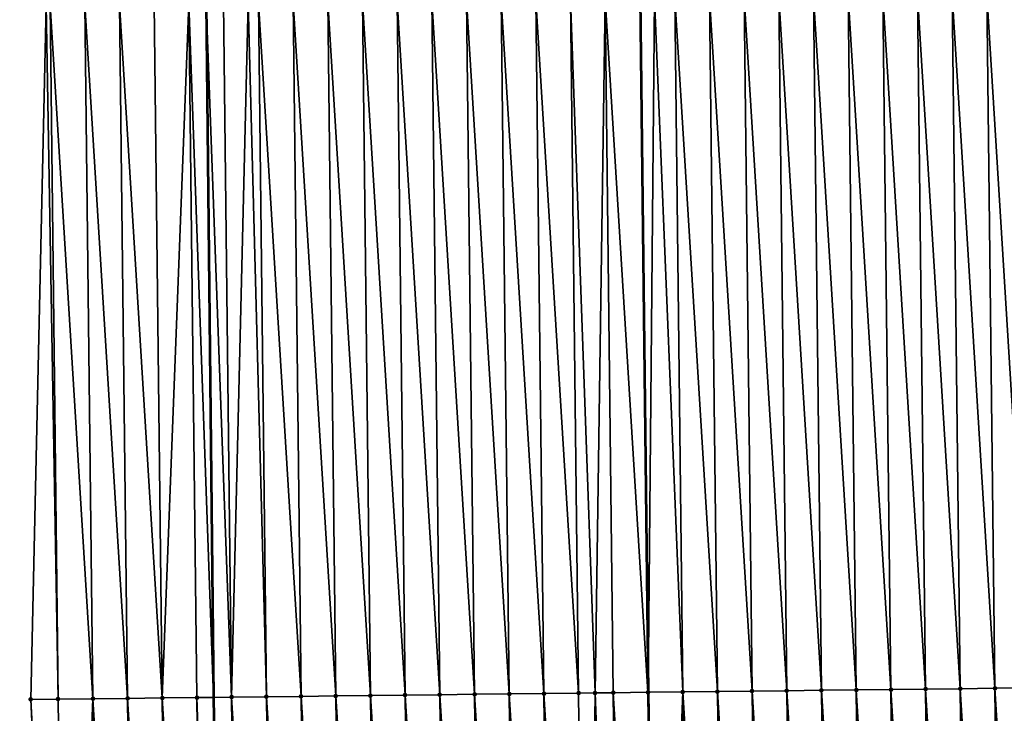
# Model space of a CAD drawing. Header units: feet. Extents: x 2007189 to 2022806, y 818621 to 837694.
# Tile 300 of 656: x 2011358 to 2011386, y 828267 to 828287. Entities that reach past the tile are written whole.
import ezdxf

# ---------------------------------------------------------------- set-up
doc = ezdxf.new("R2010")
doc.units = ezdxf.units.FT
doc.header["$MEASUREMENT"] = 0
for name, color, linetype, lineweight in [('EP_Travel Lane', 172, 'Continuous', 53), ('Road Shots', 141, 'Continuous', 100), ('Road X-Section', 40, 'Continuous', 13), ('STRIPING', 60, 'Continuous', 53)]:
    doc.layers.add(name, color=color, linetype=linetype, lineweight=lineweight)
doc.layers.add('I-77-MM17-21_SB-Surface-Border', color=7, linetype='Continuous')
doc.layers.add('I-77-MM17-21_SB-Surface-TIN', color=7, linetype='Continuous')

msp = doc.modelspace()

# ---------------------------------------------------------------- linework, layer by layer
at = {"layer": 'EP_Travel Lane'}
msp.add_polyline3d([(2011362.090459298, 828367.0091670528, 313.0134649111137), (2011362.301890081, 828347.0104009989, 312.9417075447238), (2011362.513324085, 828327.0113303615, 312.9429460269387), (2011362.724757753, 828307.0122913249, 312.9366085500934), (2011362.936191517, 828287.0132433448, 312.9324151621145), (2011363.147623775, 828267.0143377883, 312.8940771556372), (2011363.359057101, 828247.015331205, 312.8799341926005), (2011363.570491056, 828227.0162650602, 312.8800955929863), (2011364.027925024, 828206.7875783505, 312.8866901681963), (2011364.484733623, 828186.7927161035, 312.8711942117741), (2011364.967145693, 828166.7495134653, 312.8421257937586), (2011365.48060888, 828146.7560267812, 312.8297791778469), (2011365.994072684, 828126.7625160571, 312.8254975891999), (2011366.507535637, 828106.769038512, 312.8101367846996), (2011367.020998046, 828086.7755821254, 312.7878664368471), (2011367.592015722, 828066.3581299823, 312.7558330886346), (2011368.38799054, 828046.3738156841, 312.722223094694), (2011369.183961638, 828026.3895947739, 312.667155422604), (2011369.979932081, 828006.4053902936, 312.608368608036), (2011370.845028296, 827986.1266914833, 312.501901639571), (2011371.959655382, 827966.1582990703, 312.3544364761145), (2011373.074293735, 827946.1897048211, 312.2403113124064)], dxfattribs=at)
at = {"layer": 'I-77-MM17-21_SB-Surface-Border', "color": 3, "linetype": 'Continuous', "lineweight": -3}
msp.add_polyline3d([(2011369.992641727, 827946.0151542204, 312.348378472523), (2011368.398106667, 827965.9564717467, 312.4948800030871), (2011366.205569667, 827985.8638882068, 312.6671626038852), (2011365.127049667, 828006.194827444, 312.7721047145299), (2011363.640016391, 828026.1490374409, 312.8564500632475), (2011362.819983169, 828046.1322686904, 312.8998966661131), (2011362.123512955, 828066.1209136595, 312.9271184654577), (2011361.277085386, 828086.636423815, 312.9749362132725), (2011362.064469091, 828106.6614337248, 312.9423808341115), (2011360.74094608, 828126.6353787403, 312.953530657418), (2011360.864965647, 828146.6443886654, 312.918962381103), (2011359.573277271, 828166.6190859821, 312.9353243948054), (2011360.254247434, 828186.6997317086, 312.9327916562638), (2011358.595489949, 828206.668270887, 312.9389964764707), (2011359.660162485, 828226.9710545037, 312.9137369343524), (2011358.906641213, 828246.9638835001, 312.9109583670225), (2011357.880103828, 828266.953554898, 312.9108070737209), (2011358.321128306, 828286.96011335, 312.9173304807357), (2011357.719007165, 828306.9546546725, 312.9223915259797), (2011358.222383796, 828326.9619537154, 312.9236595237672), (2011359.913850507, 828346.9828838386, 312.9399741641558), (2011357.560014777, 828366.9570495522, 312.9894615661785)], dxfattribs=at)
at = {"layer": 'I-77-MM17-21_SB-Surface-TIN', "color": 128, "linetype": 'Continuous', "lineweight": -3}
for points in [[(2011362.437976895, 828287.0075138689, 312.9293195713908), (2011363.147623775, 828267.0143377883, 312.8940771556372), (2011362.936191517, 828287.0132433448, 312.9324151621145)], [(2011363.668414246, 828267.0203378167, 312.8946930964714), (2011363.437910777, 828287.0190131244, 312.9355325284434), (2011362.936191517, 828287.0132433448, 312.9324151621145)], [(2011363.668414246, 828267.0203378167, 312.8946930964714), (2011362.936191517, 828287.0132433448, 312.9324151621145), (2011363.147623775, 828267.0143377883, 312.8940771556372)], [(2011363.668414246, 828267.0203378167, 312.8946930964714), (2011364.145504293, 828287.0271626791, 312.9370002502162), (2011363.437910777, 828287.0190131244, 312.9355325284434)], [(2011363.668414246, 828267.0203378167, 312.8946930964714), (2011364.668347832, 828267.0318627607, 312.8947473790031), (2011364.145504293, 828287.0271626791, 312.9370002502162)], [(2011364.668347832, 828267.0318627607, 312.8947473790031), (2011364.437844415, 828287.0305335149, 312.9366785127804), (2011364.145504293, 828287.0271626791, 312.9370002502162)], [(2011365.668281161, 828267.0434099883, 312.8894593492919), (2011365.437777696, 828287.0420848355, 312.9304092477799), (2011364.437844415, 828287.0305335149, 312.9366785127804)], [(2011364.668347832, 828267.0318627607, 312.8947473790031), (2011365.668281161, 828267.0434099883, 312.8894593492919), (2011364.437844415, 828287.0305335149, 312.9366785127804)], [(2011366.668214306, 828267.0549731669, 312.8803471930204), (2011366.437710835, 828287.0536485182, 312.9211762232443), (2011365.437777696, 828287.0420848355, 312.9304092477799)], [(2011365.668281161, 828267.0434099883, 312.8894593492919), (2011366.668214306, 828267.0549731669, 312.8803471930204), (2011365.437777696, 828287.0420848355, 312.9304092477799)], [(2011367.668147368, 828267.0665434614, 312.8695290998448), (2011367.437643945, 828287.0652147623, 312.9113291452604), (2011366.437710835, 828287.0536485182, 312.9211762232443)], [(2011366.668214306, 828267.0549731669, 312.8803471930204), (2011367.668147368, 828267.0665434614, 312.8695290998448), (2011366.437710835, 828287.0536485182, 312.9211762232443)], [(2011368.668080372, 828267.0781188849, 312.8574812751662), (2011368.437577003, 828287.0767854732, 312.9004112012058), (2011367.437643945, 828287.0652147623, 312.9113291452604)], [(2011367.668147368, 828267.0665434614, 312.8695290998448), (2011368.668080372, 828267.0781188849, 312.8574812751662), (2011367.437643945, 828287.0652147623, 312.9113291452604)], [(2011369.668013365, 828267.089695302, 312.8451953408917), (2011369.437509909, 828287.0883694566, 312.8863112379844), (2011368.437577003, 828287.0767854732, 312.9004112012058)], [(2011368.668080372, 828267.0781188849, 312.8574812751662), (2011369.668013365, 828267.089695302, 312.8451953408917), (2011368.437577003, 828287.0767854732, 312.9004112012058)], [(2011370.667946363, 828267.1012711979, 312.8330342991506), (2011370.437442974, 828287.0999395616, 312.8755385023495), (2011369.437509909, 828287.0883694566, 312.8863112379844)], [(2011369.668013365, 828267.089695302, 312.8451953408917), (2011370.667946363, 828267.1012711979, 312.8330342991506), (2011369.437509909, 828287.0883694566, 312.8863112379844)], [(2011371.66787952, 828267.1128333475, 312.824168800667), (2011371.437376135, 828287.1115013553, 312.8667583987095), (2011370.437442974, 828287.0999395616, 312.8755385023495)], [(2011370.667946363, 828267.1012711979, 312.8330342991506), (2011371.66787952, 828267.1128333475, 312.824168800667), (2011370.437442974, 828287.0999395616, 312.8755385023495)], [(2011372.667812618, 828267.1244005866, 312.8140831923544), (2011372.437309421, 828287.123052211, 312.8606005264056), (2011371.437376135, 828287.1115013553, 312.8667583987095)], [(2011371.66787952, 828267.1128333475, 312.824168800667), (2011372.667812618, 828267.1244005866, 312.8140831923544), (2011371.437376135, 828287.1115013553, 312.8667583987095)], [(2011373.66774583, 828267.1359578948, 312.8063784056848), (2011373.437242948, 828287.134582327, 312.8594149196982), (2011372.437309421, 828287.123052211, 312.8606005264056)], [(2011372.667812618, 828267.1244005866, 312.8140831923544), (2011373.66774583, 828267.1359578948, 312.8063784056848), (2011372.437309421, 828287.123052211, 312.8606005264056)], [(2011374.142066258, 828267.1414271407, 312.8058369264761), (2011374.437176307, 828287.1461269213, 312.854758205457), (2011373.437242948, 828287.134582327, 312.8594149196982)], [(2011373.66774583, 828267.1359578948, 312.8063784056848), (2011374.142066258, 828267.1414271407, 312.8058369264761), (2011373.437242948, 828287.134582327, 312.8594149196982)], [(2011374.142066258, 828267.1414271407, 312.8058369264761), (2011374.667679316, 828267.1474915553, 312.8043430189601), (2011374.437176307, 828287.1461269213, 312.854758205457)], [(2011375.66761243, 828267.1590573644, 312.794600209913), (2011375.437109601, 828287.1576770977, 312.8487632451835), (2011374.437176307, 828287.1461269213, 312.854758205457)], [(2011374.667679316, 828267.1474915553, 312.8043430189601), (2011375.66761243, 828267.1590573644, 312.794600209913), (2011374.437176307, 828287.1461269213, 312.854758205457)], [(2011375.66761243, 828267.1590573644, 312.794600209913), (2011375.442050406, 828287.1577340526, 312.8487614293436), (2011375.437109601, 828287.1576770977, 312.8487632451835)], [(2011375.851770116, 828287.162457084, 312.8486108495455), (2011375.442050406, 828287.1577340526, 312.8487614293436), (2011375.677011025, 828267.159165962, 312.7945354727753)], [(2011375.66761243, 828267.1590573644, 312.794600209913), (2011375.677011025, 828267.159165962, 312.7945354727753), (2011375.442050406, 828287.1577340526, 312.8487614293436)], [(2011376.667545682, 828267.1706112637, 312.7877127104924), (2011375.851770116, 828287.162457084, 312.8486108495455), (2011375.677011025, 828267.159165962, 312.7945354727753)], [(2011376.667545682, 828267.1706112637, 312.7877127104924), (2011376.437043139, 828287.1692061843, 312.8478244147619), (2011375.851770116, 828287.162457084, 312.8486108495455)], [(2011377.667478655, 828267.1821893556, 312.7750251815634), (2011377.436976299, 828287.1807680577, 312.839025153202), (2011376.437043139, 828287.1692061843, 312.8478244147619)], [(2011376.667545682, 828267.1706112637, 312.7877127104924), (2011377.667478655, 828267.1821893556, 312.7750251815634), (2011376.437043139, 828287.1692061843, 312.8478244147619)], [(2011378.667411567, 828267.1937727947, 312.761055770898), (2011378.436909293, 828287.1923443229, 312.8267755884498), (2011377.436976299, 828287.1807680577, 312.839025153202)], [(2011377.667478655, 828267.1821893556, 312.7750251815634), (2011378.667411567, 828267.1937727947, 312.761055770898), (2011377.436976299, 828287.1807680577, 312.839025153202)], [(2011379.667344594, 828267.2053461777, 312.7494971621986), (2011379.436842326, 828287.2039172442, 312.8153276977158), (2011378.436909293, 828287.1923443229, 312.8267755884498)], [(2011378.667411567, 828267.1937727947, 312.761055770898), (2011379.667344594, 828267.2053461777, 312.7494971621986), (2011378.436909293, 828287.1923443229, 312.8267755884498)], [(2011380.667277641, 828267.21691782, 312.7383558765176), (2011380.436775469, 828287.2154806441, 312.8061624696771), (2011379.436842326, 828287.2039172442, 312.8153276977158)], [(2011379.667344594, 828267.2053461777, 312.7494971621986), (2011380.667277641, 828267.21691782, 312.7383558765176), (2011379.436842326, 828287.2039172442, 312.8153276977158)], [(2011381.667210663, 828267.2284916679, 312.7266858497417), (2011381.436708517, 828287.2270522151, 312.795038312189), (2011380.436775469, 828287.2154806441, 312.8061624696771)], [(2011380.667277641, 828267.21691782, 312.7383558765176), (2011381.667210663, 828267.2284916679, 312.7266858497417), (2011380.436775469, 828287.2154806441, 312.8061624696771)], [(2011382.66714333, 828267.2400963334, 312.7076274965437), (2011382.436641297, 828287.2386470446, 312.7783380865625), (2011381.436708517, 828287.2270522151, 312.795038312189)], [(2011381.667210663, 828267.2284916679, 312.7266858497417), (2011382.66714333, 828267.2400963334, 312.7076274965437), (2011381.436708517, 828287.2270522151, 312.795038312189)], [(2011383.667076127, 828267.2516896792, 312.6912829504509), (2011383.436574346, 828287.2502185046, 312.7672405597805), (2011382.436641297, 828287.2386470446, 312.7783380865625)], [(2011382.66714333, 828267.2400963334, 312.7076274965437), (2011383.667076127, 828267.2516896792, 312.6912829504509), (2011382.436641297, 828287.2386470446, 312.7783380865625)], [(2011384.667009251, 828267.2632547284, 312.6817223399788), (2011384.436507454, 828287.2617849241, 312.7573513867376), (2011383.436574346, 828287.2502185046, 312.7672405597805)], [(2011383.667076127, 828267.2516896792, 312.6912829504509), (2011384.667009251, 828267.2632547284, 312.6817223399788), (2011383.436574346, 828287.2502185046, 312.7672405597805)], [(2011385.666942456, 828267.2748126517, 312.6738701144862), (2011385.436440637, 828287.2733448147, 312.7490275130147), (2011384.436507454, 828287.2617849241, 312.7573513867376)], [(2011384.667009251, 828267.2632547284, 312.6817223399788), (2011385.666942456, 828267.2748126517, 312.6738701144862), (2011384.436507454, 828287.2617849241, 312.7573513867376)], [(2011386.666875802, 828267.2863584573, 312.6689230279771), (2011386.436374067, 828287.2848832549, 312.7458461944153), (2011385.436440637, 828287.2733448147, 312.7490275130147)], [(2011385.666942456, 828267.2748126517, 312.6738701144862), (2011386.666875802, 828267.2863584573, 312.6689230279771), (2011385.436440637, 828287.2733448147, 312.7490275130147)], [(2011358.668746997, 828266.9626542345, 312.9085332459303), (2011358.321128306, 828286.96011335, 312.9173304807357), (2011357.880103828, 828266.953554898, 312.9108070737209)], [(2011358.668746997, 828266.9626542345, 312.9085332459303), (2011358.438242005, 828286.9614616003, 312.9177127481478), (2011358.321128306, 828286.96011335, 312.9173304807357)], [(2011359.668680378, 828266.9741969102, 312.9043365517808), (2011359.438175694, 828286.9729776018, 312.9199109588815), (2011358.438242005, 828286.9614616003, 312.9177127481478)], [(2011358.668746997, 828266.9626542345, 312.9085332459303), (2011359.668680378, 828266.9741969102, 312.9043365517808), (2011358.438242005, 828286.9614616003, 312.9177127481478)], [(2011360.668613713, 828266.9857436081, 312.8991755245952), (2011360.438109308, 828286.9845000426, 312.9205653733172), (2011359.438175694, 828286.9729776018, 312.9199109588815)], [(2011359.668680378, 828266.9741969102, 312.9043365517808), (2011360.668613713, 828266.9857436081, 312.8991755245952), (2011359.438175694, 828286.9729776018, 312.9199109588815)], [(2011361.668547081, 828266.9972873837, 312.8947150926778), (2011361.438043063, 828286.9960102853, 312.924144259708), (2011360.438109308, 828286.9845000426, 312.9205653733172)], [(2011360.668613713, 828266.9857436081, 312.8991755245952), (2011361.668547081, 828266.9972873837, 312.8947150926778), (2011360.438109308, 828286.9845000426, 312.9205653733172)], [(2011361.668547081, 828266.9972873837, 312.8947150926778), (2011362.437976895, 828287.0075138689, 312.9293195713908), (2011361.438043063, 828286.9960102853, 312.924144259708)], [(2011361.668547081, 828266.9972873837, 312.8947150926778), (2011362.668480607, 828267.0088175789, 312.8935104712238), (2011362.437976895, 828287.0075138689, 312.9293195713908)], [(2011362.668480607, 828267.0088175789, 312.8935104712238), (2011363.147623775, 828267.0143377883, 312.8940771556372), (2011362.437976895, 828287.0075138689, 312.9293195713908)], [(2011375.898115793, 828247.1603913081, 312.7515316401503), (2011375.66761243, 828267.1590573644, 312.794600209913), (2011374.667679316, 828267.1474915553, 312.8043430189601)], [(2011375.898115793, 828247.1603913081, 312.7515316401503), (2011375.677011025, 828267.159165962, 312.7945354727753), (2011375.66761243, 828267.1590573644, 312.794600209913)], [(2011376.667545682, 828267.1706112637, 312.7877127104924), (2011375.677011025, 828267.159165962, 312.7945354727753), (2011375.91197219, 828247.1605514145, 312.751436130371)], [(2011375.898115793, 828247.1603913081, 312.7515316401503), (2011375.91197219, 828247.1605514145, 312.751436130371), (2011375.677011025, 828267.159165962, 312.7945354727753)], [(2011376.898049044, 828247.1719452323, 312.7446392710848), (2011376.667545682, 828267.1706112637, 312.7877127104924), (2011375.91197219, 828247.1605514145, 312.751436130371)], [(2011377.897981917, 828247.1835320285, 312.7298660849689), (2011377.667478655, 828267.1821893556, 312.7750251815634), (2011376.667545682, 828267.1706112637, 312.7877127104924)], [(2011376.898049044, 828247.1719452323, 312.7446392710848), (2011377.897981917, 828247.1835320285, 312.7298660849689), (2011376.667545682, 828267.1706112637, 312.7877127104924)], [(2011378.897914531, 828247.1951413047, 312.7097034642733), (2011378.667411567, 828267.1937727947, 312.761055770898), (2011377.667478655, 828267.1821893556, 312.7750251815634)], [(2011377.897981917, 828247.1835320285, 312.7298660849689), (2011378.897914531, 828247.1951413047, 312.7097034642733), (2011377.667478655, 828267.1821893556, 312.7750251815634)], [(2011379.897847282, 828247.2067386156, 312.6924094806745), (2011379.667344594, 828267.2053461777, 312.7494971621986), (2011378.667411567, 828267.1937727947, 312.761055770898)], [(2011378.897914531, 828247.1951413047, 312.7097034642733), (2011379.897847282, 828247.2067386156, 312.6924094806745), (2011378.667411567, 828267.1937727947, 312.761055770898)], [(2011380.897780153, 828247.2183256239, 312.6775854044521), (2011380.667277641, 828267.21691782, 312.7383558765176), (2011379.667344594, 828267.2053461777, 312.7494971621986)], [(2011379.897847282, 828247.2067386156, 312.6924094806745), (2011380.897780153, 828247.2183256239, 312.6775854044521), (2011379.667344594, 828267.2053461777, 312.7494971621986)], [(2011381.897712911, 828247.2299223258, 312.6604373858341), (2011381.667210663, 828267.2284916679, 312.7266858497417), (2011380.667277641, 828267.21691782, 312.7383558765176)], [(2011380.897780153, 828247.2183256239, 312.6775854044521), (2011381.897712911, 828247.2299223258, 312.6604373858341), (2011380.667277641, 828267.21691782, 312.7383558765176)], [(2011382.89764552, 828247.2415319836, 312.640183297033), (2011382.66714333, 828267.2400963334, 312.7076274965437), (2011381.667210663, 828267.2284916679, 312.7266858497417)], [(2011381.897712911, 828247.2299223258, 312.6604373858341), (2011382.89764552, 828247.2415319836, 312.640183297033), (2011381.667210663, 828267.2284916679, 312.7266858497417)], [(2011383.897578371, 828247.2531206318, 312.6249661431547), (2011383.667076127, 828267.2516896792, 312.6912829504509), (2011382.66714333, 828267.2400963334, 312.7076274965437)], [(2011382.89764552, 828247.2415319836, 312.640183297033), (2011383.897578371, 828247.2531206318, 312.6249661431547), (2011382.66714333, 828267.2400963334, 312.7076274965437)], [(2011384.897511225, 828247.2647091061, 312.6097906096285), (2011384.667009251, 828267.2632547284, 312.6817223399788), (2011383.667076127, 828267.2516896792, 312.6912829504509)], [(2011383.897578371, 828247.2531206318, 312.6249661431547), (2011384.897511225, 828247.2647091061, 312.6097906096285), (2011383.667076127, 828267.2516896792, 312.6912829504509)], [(2011385.897444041, 828247.2763008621, 312.5938283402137), (2011385.666942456, 828267.2748126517, 312.6738701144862), (2011384.667009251, 828267.2632547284, 312.6817223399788)], [(2011384.897511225, 828247.2647091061, 312.6097906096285), (2011385.897444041, 828247.2763008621, 312.5938283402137), (2011384.667009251, 828267.2632547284, 312.6817223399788)], [(2011386.89737713, 828247.2878688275, 312.5835697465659), (2011386.666875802, 828267.2863584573, 312.6689230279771), (2011385.666942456, 828267.2748126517, 312.6738701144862)], [(2011385.897444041, 828247.2763008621, 312.5938283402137), (2011386.89737713, 828247.2878688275, 312.5835697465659), (2011385.666942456, 828267.2748126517, 312.6738701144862)], [(2011358.906641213, 828246.9638835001, 312.9109583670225), (2011358.668746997, 828266.9626542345, 312.9085332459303), (2011357.880103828, 828266.953554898, 312.9108070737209)], [(2011358.906641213, 828246.9638835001, 312.9109583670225), (2011359.668680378, 828266.9741969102, 312.9043365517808), (2011358.668746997, 828266.9626542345, 312.9085332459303)], [(2011359.899185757, 828246.9753558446, 312.9032073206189), (2011359.668680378, 828266.9741969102, 312.9043365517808), (2011358.906641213, 828246.9638835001, 312.9109583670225)], [(2011360.899118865, 828246.986922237, 312.8933257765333), (2011360.668613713, 828266.9857436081, 312.8991755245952), (2011359.668680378, 828266.9741969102, 312.9043365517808)], [(2011359.899185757, 828246.9753558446, 312.9032073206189), (2011360.899118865, 828246.986922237, 312.8933257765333), (2011359.668680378, 828266.9741969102, 312.9043365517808)], [(2011361.899052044, 828246.9984824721, 312.8849204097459), (2011361.668547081, 828266.9972873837, 312.8947150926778), (2011360.668613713, 828266.9857436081, 312.8991755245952)], [(2011360.899118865, 828246.986922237, 312.8933257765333), (2011361.899052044, 828246.9984824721, 312.8849204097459), (2011360.668613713, 828266.9857436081, 312.8991755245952)], [(2011362.898985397, 828247.0100276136, 312.8801336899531), (2011362.668480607, 828267.0088175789, 312.8935104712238), (2011361.668547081, 828266.9972873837, 312.8947150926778)], [(2011361.899052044, 828246.9984824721, 312.8849204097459), (2011362.898985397, 828247.0100276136, 312.8801336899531), (2011361.668547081, 828266.9972873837, 312.8947150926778)], [(2011362.668480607, 828267.0088175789, 312.8935104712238), (2011363.359057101, 828247.015331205, 312.8799341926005), (2011363.147623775, 828267.0143377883, 312.8940771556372)], [(2011362.898985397, 828247.0100276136, 312.8801336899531), (2011363.359057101, 828247.015331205, 312.8799341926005), (2011362.668480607, 828267.0088175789, 312.8935104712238)], [(2011363.898918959, 828247.0215545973, 312.8797000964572), (2011363.668414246, 828267.0203378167, 312.8946930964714), (2011363.147623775, 828267.0143377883, 312.8940771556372)], [(2011363.898918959, 828247.0215545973, 312.8797000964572), (2011363.147623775, 828267.0143377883, 312.8940771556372), (2011363.359057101, 828247.015331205, 312.8799341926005)], [(2011364.898852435, 828247.0330890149, 312.8774842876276), (2011364.668347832, 828267.0318627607, 312.8947473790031), (2011363.668414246, 828267.0203378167, 312.8946930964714)], [(2011363.898918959, 828247.0215545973, 312.8797000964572), (2011364.898852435, 828247.0330890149, 312.8774842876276), (2011363.668414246, 828267.0203378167, 312.8946930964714)], [(2011365.898785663, 828247.0446450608, 312.8700832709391), (2011365.668281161, 828267.0434099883, 312.8894593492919), (2011364.668347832, 828267.0318627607, 312.8947473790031)], [(2011364.898852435, 828247.0330890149, 312.8774842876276), (2011365.898785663, 828247.0446450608, 312.8700832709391), (2011364.668347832, 828267.0318627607, 312.8947473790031)], [(2011366.898718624, 828247.0562241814, 312.8571502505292), (2011366.668214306, 828267.0549731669, 312.8803471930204), (2011365.668281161, 828267.0434099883, 312.8894593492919)], [(2011365.898785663, 828247.0446450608, 312.8700832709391), (2011366.898718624, 828247.0562241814, 312.8571502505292), (2011365.668281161, 828267.0434099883, 312.8894593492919)], [(2011367.898651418, 828247.067817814, 312.8407381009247), (2011367.668147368, 828267.0665434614, 312.8695290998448), (2011366.668214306, 828267.0549731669, 312.8803471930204)], [(2011366.898718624, 828247.0562241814, 312.8571502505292), (2011367.898651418, 828247.067817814, 312.8407381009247), (2011366.668214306, 828267.0549731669, 312.8803471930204)], [(2011368.898584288, 828247.079404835, 312.8259110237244), (2011368.668080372, 828267.0781188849, 312.8574812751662), (2011367.668147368, 828267.0665434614, 312.8695290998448)], [(2011367.898651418, 828247.067817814, 312.8407381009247), (2011368.898584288, 828247.079404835, 312.8259110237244), (2011367.668147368, 828267.0665434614, 312.8695290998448)], [(2011369.898517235, 828247.0909851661, 312.8126877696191), (2011369.668013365, 828267.089695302, 312.8451953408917), (2011368.668080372, 828267.0781188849, 312.8574812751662)], [(2011368.898584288, 828247.079404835, 312.8259110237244), (2011369.898517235, 828247.0909851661, 312.8126877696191), (2011368.668080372, 828267.0781188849, 312.8574812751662)], [(2011370.898450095, 828247.1025731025, 312.7976412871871), (2011370.667946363, 828267.1012711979, 312.8330342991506), (2011369.668013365, 828267.089695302, 312.8451953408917)], [(2011369.898517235, 828247.0909851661, 312.8126877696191), (2011370.898450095, 828247.1025731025, 312.7976412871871), (2011369.668013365, 828267.089695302, 312.8451953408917)], [(2011371.898383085, 828247.1141497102, 312.7853106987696), (2011371.66787952, 828267.1128333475, 312.824168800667), (2011370.667946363, 828267.1012711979, 312.8330342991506)], [(2011370.898450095, 828247.1025731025, 312.7976412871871), (2011371.898383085, 828247.1141497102, 312.7853106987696), (2011370.667946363, 828267.1012711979, 312.8330342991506)], [(2011372.898316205, 828247.125715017, 312.7756894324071), (2011372.667812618, 828267.1244005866, 312.8140831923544), (2011371.66787952, 828267.1128333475, 312.824168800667)], [(2011371.898383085, 828247.1141497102, 312.7853106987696), (2011372.898316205, 828247.125715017, 312.7756894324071), (2011371.66787952, 828267.1128333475, 312.824168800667)], [(2011373.898249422, 828247.1372719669, 312.7680716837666), (2011373.66774583, 828267.1359578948, 312.8063784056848), (2011372.667812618, 828267.1244005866, 312.8140831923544)], [(2011372.898316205, 828247.125715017, 312.7756894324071), (2011373.898249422, 828247.1372719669, 312.7680716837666), (2011372.667812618, 828267.1244005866, 312.8140831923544)], [(2011373.898249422, 828247.1372719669, 312.7680716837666), (2011374.142066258, 828267.1414271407, 312.8058369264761), (2011373.66774583, 828267.1359578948, 312.8063784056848)], [(2011373.898249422, 828247.1372719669, 312.7680716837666), (2011374.898182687, 828247.1488246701, 312.7614720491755), (2011374.142066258, 828267.1414271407, 312.8058369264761)], [(2011374.898182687, 828247.1488246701, 312.7614720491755), (2011374.667679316, 828267.1474915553, 312.8043430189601), (2011374.142066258, 828267.1414271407, 312.8058369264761)], [(2011374.898182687, 828247.1488246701, 312.7614720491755), (2011375.898115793, 828247.1603913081, 312.7515316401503), (2011374.667679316, 828267.1474915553, 312.8043430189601)]]:
    msp.add_3dface(points, dxfattribs=at)
at = {"layer": 'Road Shots', "lineweight": 100}
for p in [(2011375.66761243, 828267.1590573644, 312.794600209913), (2011376.667545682, 828267.1706112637, 312.7877127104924), (2011377.667478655, 828267.1821893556, 312.7750251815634), (2011378.667411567, 828267.1937727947, 312.761055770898), (2011379.667344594, 828267.2053461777, 312.7494971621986), (2011380.667277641, 828267.21691782, 312.7383558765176), (2011381.667210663, 828267.2284916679, 312.7266858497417), (2011382.66714333, 828267.2400963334, 312.7076274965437), (2011383.667076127, 828267.2516896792, 312.6912829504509), (2011384.667009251, 828267.2632547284, 312.6817223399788), (2011385.666942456, 828267.2748126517, 312.6738701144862), (2011357.880103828, 828266.953554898, 312.9108070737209), (2011357.880103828, 828266.953554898, 312.9108070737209), (2011358.668746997, 828266.9626542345, 312.9085332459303), (2011359.668680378, 828266.9741969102, 312.9043365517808), (2011360.668613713, 828266.9857436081, 312.8991755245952), (2011361.668547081, 828266.9972873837, 312.8947150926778), (2011362.668480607, 828267.0088175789, 312.8935104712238), (2011363.668414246, 828267.0203378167, 312.8946930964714), (2011364.668347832, 828267.0318627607, 312.8947473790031), (2011365.668281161, 828267.0434099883, 312.8894593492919), (2011366.668214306, 828267.0549731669, 312.8803471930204), (2011367.668147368, 828267.0665434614, 312.8695290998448), (2011368.668080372, 828267.0781188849, 312.8574812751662), (2011369.668013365, 828267.089695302, 312.8451953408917), (2011370.667946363, 828267.1012711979, 312.8330342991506), (2011371.66787952, 828267.1128333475, 312.824168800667), (2011372.667812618, 828267.1244005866, 312.8140831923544), (2011373.66774583, 828267.1359578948, 312.8063784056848), (2011374.142066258, 828267.1414271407, 312.8058369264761), (2011374.667679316, 828267.1474915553, 312.8043430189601)]:
    msp.add_point(p, dxfattribs=at)
at = {"layer": 'Road X-Section', "extrusion": (-0.01152507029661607, 0.9999248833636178, 0.004171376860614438), "elevation": 805025.0012363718, "flags": 128}
msp.add_lwpolyline([(-2020816.998391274, -3045.711672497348), (-2020815.998391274, -3045.680176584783), (-2020814.998391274, -3045.644875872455), (-2020813.998391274, -3045.615325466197), (-2020812.998391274, -3045.590760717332), (-2020811.998391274, -3045.552022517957), (-2020810.998391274, -3045.539240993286), (-2020810.428743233, -3045.527139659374), (-2020809.998391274, -3045.524298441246), (-2020808.998391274, -3045.523878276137), (-2020807.998391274, -3045.514146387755), (-2020806.998391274, -3045.502043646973), (-2020805.998391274, -3045.492109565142), (-2020804.998391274, -3045.480451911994), (-2020803.998391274, -3045.470780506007), (-2020802.998391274, -3045.4620460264), (-2020801.998391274, -3045.452552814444), (-2020800.998391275, -3045.437216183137), (-2020799.998391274, -3045.431532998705), (-2020798.998391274, -3045.42023520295), (-2020797.998391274, -3045.4152880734), (-2020796.998391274, -3045.407435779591), (-2020795.998391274, -3045.397875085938), (-2020794.998391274, -3045.381530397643), (-2020793.998391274, -3045.362471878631), (-2020792.998391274, -3045.350801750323), (-2020791.998391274, -3045.339660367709), (-2020790.998391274, -3045.328101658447), (-2020789.998391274, -3045.314132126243), (-2020788.998391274, -3045.301444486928), (-2020787.998391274, -3045.294556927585), (-2020786.998391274, -3045.284814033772), (-2020786.472743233, -3045.283320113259), (-2020785.998391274, -3045.282778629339), (-2020784.998391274, -3045.275073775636), (-2020783.998391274, -3045.264988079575), (-2020782.998391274, -3045.256122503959), (-2020781.998391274, -3045.243961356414), (-2020780.998391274, -3045.231675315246), (-2020779.998391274, -3045.219627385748), (-2020778.998391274, -3045.208809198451), (-2020777.998391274, -3045.199696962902), (-2020776.998391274, -3045.194408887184), (-2020775.998391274, -3045.194463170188), (-2020774.998391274, -3045.195645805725), (-2020773.998391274, -3045.19444117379), (-2020772.998391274, -3045.189980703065), (-2020771.998391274, -3045.184819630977), (-2020770.998391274, -3045.180622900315), (-2020770.209695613, -3045.178349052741), (-2020770.209695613, -3045.178349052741)], dxfattribs=at)
at = {"layer": 'STRIPING'}
msp.add_polyline3d([(2011374.502204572, 828367.1522921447, 312.9971522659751), (2011374.737164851, 828347.1537530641, 312.9359825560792), (2011374.972127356, 828327.1550244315, 312.9202455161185), (2011375.207089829, 828307.1562985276, 312.9038542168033), (2011375.442050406, 828287.1577340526, 312.8487614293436), (2011375.677011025, 828267.159165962, 312.7945354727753), (2011375.91197219, 828247.1605514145, 312.751436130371), (2011376.146932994, 828227.1619675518, 312.7009914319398), (2011376.445134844, 828207.0606670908, 312.6599384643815), (2011376.883585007, 828187.0655021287, 312.6163689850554), (2011377.34176074, 828167.0488786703, 312.5826872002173), (2011377.824973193, 828147.0547150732, 312.552914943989), (2011378.308184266, 828127.060608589, 312.5043692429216), (2011378.79139486, 828107.0665219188, 312.4492277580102), (2011379.274607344, 828087.0723570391, 312.4199089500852), (2011379.824592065, 828066.8887523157, 312.3750711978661), (2011380.674402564, 828046.906911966, 312.3080477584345), (2011381.524211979, 828026.9250971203, 312.235155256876), (2011382.374023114, 828006.9432418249, 312.1715586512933), (2011383.278244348, 827986.8310335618, 312.0492297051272), (2011384.405002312, 827966.8632576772, 311.9129661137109), (2011385.531760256, 827946.8954821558, 311.7766499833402)], dxfattribs=at)

doc.saveas('drawing.dxf')
